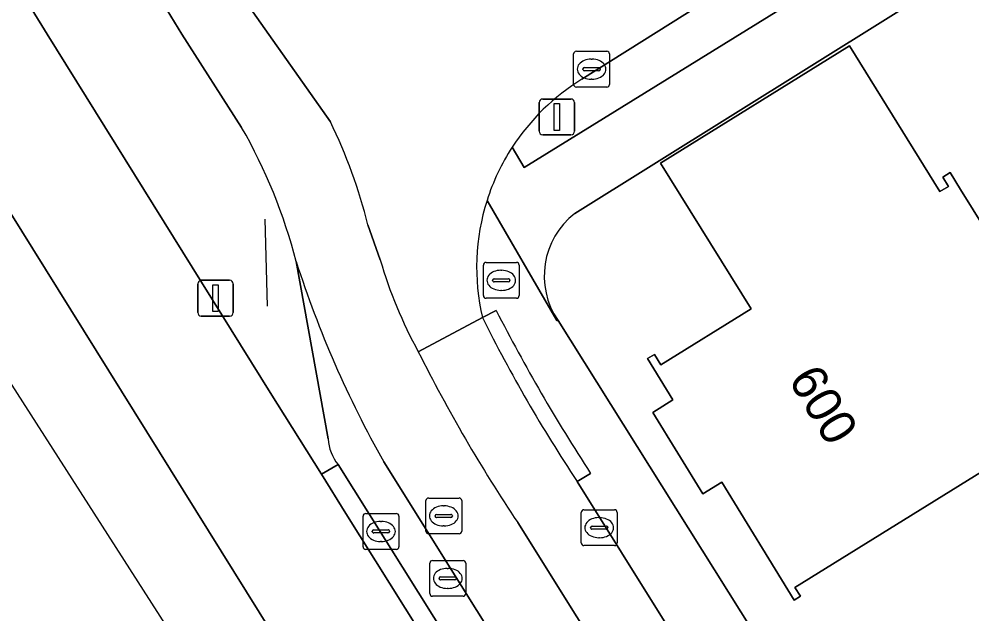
# Model space of a CAD drawing. Extents: x 159352 to 160617, y 385888 to 387323.
# Drawn here: x 159539.12 to 159565.71, y 386080.07 to 386096.68 of the extents above; entities that cross this region are included whole.
import ezdxf

# ---------------------------------------------------------------- set-up
doc = ezdxf.new("R2010")
doc.units = 0
for name, color, linetype in [('IMGEO_Berm_groen', 7, 'Continuous'), ('IMGEO_Brandkraan', 7, 'Continuous'), ('IMGEO_Erf', 7, 'Continuous'), ('IMGEO_Fietspad_gesloten', 7, 'Continuous'), ('IMGEO_Groenvoorziening', 7, 'Continuous'), ('IMGEO_Hek', 7, 'Continuous'), ('IMGEO_Kolk', 7, 'Continuous'), ('IMGEO_Lichtmast', 7, 'Continuous'), ('IMGEO_Pand', 7, 'Continuous'), ('IMGEO_Pand_nummerreeks', 7, 'Continuous'), ('IMGEO_Parkeervlak_open', 7, 'Continuous'), ('IMGEO_Rijbaan_lokaal_open', 7, 'Continuous'), ('IMGEO_Rijbaan_regionaal_gesloten', 7, 'Continuous'), ('IMGEO_Rioolput', 7, 'Continuous'), ('IMGEO_Verkeerseiland_open', 7, 'Continuous'), ('IMGEO_Voetpad_open', 7, 'Continuous')]:
    doc.layers.add(name, color=color, linetype=linetype)

msp = doc.modelspace()

# ---------------------------------------------------------------- linework, layer by layer
at = {"layer": 'IMGEO_Berm_groen'}
for points in [[(159486.623, 386181.834), (159500, 386160.345), (159500.36, 386159.767), (159508.686, 386146.315), (159510.41, 386143.562), (159519.207, 386129.517), (159536.038, 386102.53), (159539.905, 386096.263), (159546.132, 386086.251), (159547.558, 386083.97), (159548.024, 386084.243)], [(159545.332, 386093.656), (159543.667, 386096.259), (159543.051, 386097.27), (159540.136, 386102.059), (159529.62, 386119.165), (159516.297, 386140.507), (159513.312, 386145.273), (159504.636, 386159.124)], [(159547.746, 386084.959), (159546.856, 386089.91)]]:
    msp.add_lwpolyline(points, dxfattribs=at)
for centre, radius, start, end in [((159532.226, 386086.141), 15.108, 14.4465, 29.8298), ((159549, 386085.034), 1.256, 183.4117, 219.0275)]:
    msp.add_arc(centre, radius, start, end, dxfattribs=at)
at = {"layer": 'IMGEO_Brandkraan'}
for p, q in [((159552.077, 386088.96), (159552.077, 386089.812)), ((159552.152, 386089.886), (159553.004, 386089.886)), ((159553.078, 386089.812), (159553.078, 386088.96)), ((159552.379, 386089.429), (159552.777, 386089.429)), ((159552.565, 386089.666), (159552.59, 386089.666)), ((159552.336, 386089.38), (159552.336, 386089.392)), ((159552.774, 386089.343), (159552.376, 386089.343)), ((159552.82, 386089.392), (159552.82, 386089.38)), ((159552.588, 386089.106), (159552.563, 386089.106)), ((159553.004, 386088.886), (159552.152, 386088.886))]:
    msp.add_line(p, q, dxfattribs=at)
for points in [[(159552.077, 386088.96), (159552.077, 386089.812)], [(159552.152, 386089.886), (159553.004, 386089.886)], [(159553.078, 386089.812), (159553.078, 386088.96)], [(159553.004, 386088.886), (159552.152, 386088.886)]]:
    msp.add_lwpolyline(points, dxfattribs=at)
for centre, radius, start, end in [((159552.154, 386089.81), 0.0765, 91.552, 178.448), ((159552.154, 386089.81), 0.0765, 91.552, 178.448), ((159553.002, 386089.81), 0.0765, 1.552, 88.448), ((159553.002, 386089.81), 0.0765, 1.552, 88.448), ((159552.376, 386089.389), 0.0403, 85.8775, 175.7526), ((159552.781, 386089.391), 0.0386, 1.7309, 96.639), ((159552.373, 386089.379), 0.0366, 178.938, 274.7102), ((159552.777, 386089.386), 0.043, 264.8664, 352.4533), ((159552.154, 386088.962), 0.0765, 181.552, 268.448), ((159552.154, 386088.962), 0.0765, 181.552, 268.448), ((159553.002, 386088.962), 0.0765, 271.552, 358.448), ((159553.002, 386088.962), 0.0765, 271.552, 358.448)]:
    msp.add_arc(centre, radius, start, end, dxfattribs=at)
for centre, major_axis, ratio, start_param, end_param in [((159552.564, 386089.386), (-0.387, 0.002), 0.722429, 4.712389, 7.853982), ((159552.589, 386089.386), (-0.39, 0.002), 0.717154, 1.570796, 4.712389)]:
    msp.add_ellipse(centre, major_axis=major_axis, ratio=ratio, start_param=start_param, end_param=end_param, dxfattribs=at)
at = {"layer": 'IMGEO_Erf'}
for points in [[(159614.607, 386128.752), (159587.619, 386111.878), (159554.627, 386091.25)], [(159566.444, 386084.33), (159560.772, 386080.81), (159560.923, 386080.563), (159560.753, 386080.458), (159558.735, 386083.748), (159558.202, 386083.421), (159556.805, 386085.699), (159557.369, 386086.045), (159556.661, 386087.199), (159556.852, 386087.316), (159557.03, 386087.026), (159559.553, 386088.593), (159557.025, 386092.662), (159562.291, 386095.934), (159564.819, 386091.865), (159565.053, 386092.01), (159564.896, 386092.263), (159565.104, 386092.394), (159565.396, 386091.924), (159567.513, 386088.515)], [(159554.162, 386088.263), (159585.478, 386038.285), (159618.566, 385984.984), (159617.942, 385984.608), (159619.588, 385981.954), (159622.47, 385977.308), (159627.126, 385969.959), (159627.843, 385970.4), (159643.051, 385946.005), (159667.875, 385907.187)]]:
    msp.add_lwpolyline(points, dxfattribs=at)
msp.add_arc((159555.977, 386089.51), 2.202, 127.8058, 214.4972, dxfattribs=at)
at = {"layer": 'IMGEO_Fietspad_gesloten'}
for points in [[(159547.808, 386093.816), (159544.867, 386098), (159544.684, 386098.275), (159543.051, 386097.27), (159543.667, 386096.259), (159545.332, 386093.656)], [(159549.202, 386089.959), (159548.858, 386090.933)], [(159549.298, 386084.317), (159635.649, 385946.19), (159637.558, 385947.4), (159553.037, 386082.621)]]:
    msp.add_lwpolyline(points, dxfattribs=at)
for centre, radius, start, end in [((159534.132, 386087.202), 15.192, 14.2159, 25.8078), ((159532.226, 386086.141), 15.108, 14.4465, 29.8298), ((159561.343, 386093.479), 12.641, 196.1687, 208.7757), ((159575.507, 386099.09), 30.086, 197.7657, 209.4081), ((159589.601, 386107.064), 43.982, 206.5663, 213.7628)]:
    msp.add_arc(centre, radius, start, end, dxfattribs=at)
at = {"layer": 'IMGEO_Groenvoorziening'}
for points in [[(159552.883, 386093.105), (159553.215, 386092.54), (159575.185, 386106.122), (159574.455, 386107.294)], [(159574.455, 386107.294), (159563.923, 386100.723), (159554.83, 386095)]]:
    msp.add_lwpolyline(points, dxfattribs=at)
msp.add_arc((159558.056, 386089.737), 6.173, 121.5114, 146.9378, dxfattribs=at)
at = {"layer": 'IMGEO_Hek'}
msp.add_lwpolyline([(159546.055, 386088.662), (159545.993, 386091.094)], dxfattribs=at)
at = {"layer": 'IMGEO_Kolk'}
for p, q in [((159554.597, 386094.856), (159554.597, 386095.708)), ((159554.672, 386095.782), (159555.524, 386095.782)), ((159555.085, 386095.562), (159555.11, 386095.562)), ((159555.598, 386095.708), (159555.598, 386094.856)), ((159554.856, 386095.276), (159554.856, 386095.288)), ((159554.899, 386095.325), (159555.297, 386095.325)), ((159555.34, 386095.288), (159555.34, 386095.276)), ((159555.294, 386095.239), (159554.896, 386095.239)), ((159555.524, 386094.782), (159554.672, 386094.782)), ((159555.108, 386095.002), (159555.083, 386095.002)), ((159548.72, 386081.948), (159548.72, 386082.8)), ((159548.795, 386082.874), (159549.647, 386082.874)), ((159549.721, 386082.8), (159549.721, 386081.948)), ((159554.81, 386082.054), (159554.81, 386082.906)), ((159554.885, 386082.98), (159555.737, 386082.98)), ((159555.811, 386082.906), (159555.811, 386082.054)), ((159549.208, 386082.654), (159549.233, 386082.654)), ((159555.112, 386082.523), (159555.51, 386082.523)), ((159555.298, 386082.76), (159555.323, 386082.76)), ((159548.979, 386082.368), (159548.979, 386082.38)), ((159549.417, 386082.331), (159549.019, 386082.331)), ((159549.022, 386082.417), (159549.42, 386082.417)), ((159549.463, 386082.38), (159549.463, 386082.368)), ((159555.069, 386082.474), (159555.069, 386082.486)), ((159555.507, 386082.437), (159555.109, 386082.437)), ((159555.553, 386082.486), (159555.553, 386082.474)), ((159549.231, 386082.094), (159549.206, 386082.094)), ((159555.737, 386081.98), (159554.885, 386081.98)), ((159555.321, 386082.2), (159555.296, 386082.2)), ((159549.647, 386081.874), (159548.795, 386081.874))]:
    msp.add_line(p, q, dxfattribs=at)
for points in [[(159554.597, 386094.856), (159554.597, 386095.708)], [(159554.672, 386095.782), (159555.524, 386095.782)], [(159555.598, 386095.708), (159555.598, 386094.856)], [(159555.524, 386094.782), (159554.672, 386094.782)], [(159548.72, 386081.948), (159548.72, 386082.8)], [(159548.795, 386082.874), (159549.647, 386082.874)], [(159549.721, 386082.8), (159549.721, 386081.948)], [(159554.81, 386082.054), (159554.81, 386082.906)], [(159554.885, 386082.98), (159555.737, 386082.98)], [(159555.811, 386082.906), (159555.811, 386082.054)], [(159555.737, 386081.98), (159554.885, 386081.98)], [(159549.647, 386081.874), (159548.795, 386081.874)]]:
    msp.add_lwpolyline(points, dxfattribs=at)
for centre, radius, start, end in [((159554.674, 386095.706), 0.0765, 91.552, 178.448), ((159554.674, 386095.706), 0.0765, 91.552, 178.448), ((159555.522, 386095.706), 0.0765, 1.552, 88.448), ((159555.522, 386095.706), 0.0765, 1.552, 88.448), ((159554.896, 386095.285), 0.0403, 85.8775, 175.7526), ((159554.893, 386095.275), 0.0366, 178.938, 274.7102), ((159555.297, 386095.282), 0.043, 264.8664, 352.4533), ((159555.301, 386095.287), 0.0386, 1.7309, 96.639), ((159554.674, 386094.858), 0.0765, 181.552, 268.448), ((159554.674, 386094.858), 0.0765, 181.552, 268.448), ((159555.522, 386094.858), 0.0765, 271.552, 358.448), ((159555.522, 386094.858), 0.0765, 271.552, 358.448), ((159548.797, 386082.798), 0.0765, 91.552, 178.448), ((159548.797, 386082.798), 0.0765, 91.552, 178.448), ((159549.645, 386082.798), 0.0765, 1.552, 88.448), ((159549.645, 386082.798), 0.0765, 1.552, 88.448), ((159554.887, 386082.904), 0.0765, 91.552, 178.448), ((159554.887, 386082.904), 0.0765, 91.552, 178.448), ((159555.735, 386082.904), 0.0765, 1.552, 88.448), ((159555.735, 386082.904), 0.0765, 1.552, 88.448), ((159555.109, 386082.483), 0.0403, 85.8775, 175.7526), ((159555.514, 386082.485), 0.0386, 1.7309, 96.639), ((159549.019, 386082.377), 0.0403, 85.8775, 175.7526), ((159549.016, 386082.367), 0.0366, 178.938, 274.7102), ((159549.42, 386082.374), 0.043, 264.8664, 352.4533), ((159549.424, 386082.379), 0.0386, 1.7309, 96.639), ((159555.106, 386082.473), 0.0366, 178.938, 274.7102), ((159555.51, 386082.48), 0.043, 264.8664, 352.4533), ((159554.887, 386082.056), 0.0765, 181.552, 268.448), ((159554.887, 386082.056), 0.0765, 181.552, 268.448), ((159555.735, 386082.056), 0.0765, 271.552, 358.448), ((159555.735, 386082.056), 0.0765, 271.552, 358.448), ((159548.797, 386081.95), 0.0765, 181.552, 268.448), ((159548.797, 386081.95), 0.0765, 181.552, 268.448), ((159549.645, 386081.95), 0.0765, 271.552, 358.448), ((159549.645, 386081.95), 0.0765, 271.552, 358.448)]:
    msp.add_arc(centre, radius, start, end, dxfattribs=at)
for centre, major_axis, ratio, start_param, end_param in [((159555.084, 386095.282), (-0.387, 0.002), 0.722429, 4.712389, 7.853982), ((159555.109, 386095.282), (-0.39, 0.002), 0.717154, 1.570796, 4.712389), ((159549.207, 386082.374), (-0.387, 0.002), 0.722429, 4.712389, 7.853982), ((159549.232, 386082.374), (-0.39, 0.002), 0.717154, 1.570796, 4.712389), ((159555.297, 386082.48), (-0.387, 0.002), 0.722429, 4.712389, 7.853982), ((159555.322, 386082.48), (-0.39, 0.002), 0.717154, 1.570796, 4.712389)]:
    msp.add_ellipse(centre, major_axis=major_axis, ratio=ratio, start_param=start_param, end_param=end_param, dxfattribs=at)
at = {"layer": 'IMGEO_Lichtmast'}
for p, q in [((159553.633, 386093.549), (159553.633, 386094.349)), ((159553.633, 386094.349), (159553.633, 386093.549)), ((159553.733, 386094.449), (159554.523, 386094.449)), ((159554.523, 386094.449), (159553.733, 386094.449)), ((159554.623, 386094.349), (159554.623, 386093.549)), ((159554.623, 386093.549), (159554.623, 386094.349)), ((159554.523, 386093.449), (159553.733, 386093.449)), ((159553.733, 386093.449), (159554.523, 386093.449)), ((159544.108, 386088.487), (159544.108, 386089.287)), ((159544.108, 386089.287), (159544.108, 386088.487)), ((159544.208, 386089.387), (159544.998, 386089.387)), ((159544.998, 386089.387), (159544.208, 386089.387)), ((159545.098, 386089.287), (159545.098, 386088.487)), ((159545.098, 386088.487), (159545.098, 386089.287)), ((159544.998, 386088.387), (159544.208, 386088.387)), ((159544.208, 386088.387), (159544.998, 386088.387))]:
    msp.add_line(p, q, dxfattribs=at)
for points in [[(159554.053, 386094.324), (159554.203, 386094.324), (159554.203, 386093.574), (159554.053, 386093.574), (159554.053, 386094.324)], [(159544.528, 386089.262), (159544.678, 386089.262), (159544.678, 386088.512), (159544.528, 386088.512), (159544.528, 386089.262)]]:
    msp.add_lwpolyline(points, dxfattribs=at)
for centre, start, end in [((159553.733, 386094.349), 90, 180), ((159553.733, 386094.349), 90, 180), ((159554.523, 386094.349), 0, 90), ((159554.523, 386094.349), 360, 90), ((159553.733, 386093.549), 180, 270), ((159553.733, 386093.549), 180, 270), ((159554.523, 386093.549), 270, 0), ((159554.523, 386093.549), 270, 0), ((159544.208, 386089.287), 90, 180), ((159544.208, 386089.287), 90, 180), ((159544.998, 386089.287), 0, 90), ((159544.998, 386089.287), 360, 90), ((159544.208, 386088.487), 180, 270), ((159544.208, 386088.487), 180, 270), ((159544.998, 386088.487), 270, 0), ((159544.998, 386088.487), 270, 0)]:
    msp.add_arc(centre, 0.1, start, end, dxfattribs=at)
at = {"layer": 'IMGEO_Pand'}
msp.add_lwpolyline([(159567.513, 386088.515), (159565.396, 386091.924), (159565.104, 386092.394), (159564.896, 386092.263), (159565.053, 386092.01), (159564.819, 386091.865), (159562.291, 386095.934), (159557.025, 386092.662), (159559.553, 386088.593), (159557.03, 386087.026), (159556.852, 386087.316), (159556.661, 386087.199), (159557.369, 386086.045), (159556.805, 386085.699), (159558.202, 386083.421), (159558.735, 386083.748), (159560.753, 386080.458), (159560.923, 386080.563), (159560.772, 386080.81), (159566.444, 386084.33)], dxfattribs=at)
at = {"layer": 'IMGEO_Parkeervlak_open'}
for points in [[(159552.05, 386088.344), (159550.263, 386087.394)], [(159553.037, 386082.621), (159637.558, 385947.4), (159639.236, 385948.464), (159630.226, 385962.926), (159625.843, 385969.962), (159621.203, 385977.388), (159616.416, 385985.05), (159609.875, 385995.486), (159604.685, 386003.784), (159590.891, 386025.892), (159582.937, 386038.673), (159576.24, 386049.358), (159570.238, 386058.909), (159562.403, 386071.432), (159558.405, 386077.818), (159554.692, 386083.769)]]:
    msp.add_lwpolyline(points, dxfattribs=at)
for centre, radius, start, end in [((159591.756, 386108.223), 44.404, 206.5954, 213.4163), ((159589.601, 386107.064), 43.982, 206.5663, 213.7628)]:
    msp.add_arc(centre, radius, start, end, dxfattribs=at)
at = {"layer": 'IMGEO_Rijbaan_lokaal_open'}
for points in [[(159554.83, 386095), (159563.923, 386100.723), (159574.455, 386107.294), (159574.766, 386107.488), (159586.005, 386114.499)], [(159544.867, 386098), (159547.808, 386093.816)], [(159548.858, 386090.933), (159549.202, 386089.959)], [(159546.856, 386089.91), (159547.746, 386084.959)], [(159550.263, 386087.394), (159552.05, 386088.344)], [(159548.024, 386084.243), (159604.869, 385993.474), (159634.712, 385945.597), (159635.649, 385946.19), (159549.298, 386084.317)]]:
    msp.add_lwpolyline(points, dxfattribs=at)
for centre, radius, start, end in [((159558.056, 386089.737), 6.173, 121.5114, 146.9378), ((159534.132, 386087.202), 15.192, 14.2159, 25.8078), ((159558.042, 386089.755), 6.151, 147.0027, 162.3613), ((159558.044, 386089.746), 6.155, 162.2864, 193.1673), ((159561.343, 386093.479), 12.641, 196.1687, 208.7757), ((159575.507, 386099.09), 30.086, 197.7657, 209.4081), ((159549, 386085.034), 1.256, 183.4117, 219.0275)]:
    msp.add_arc(centre, radius, start, end, dxfattribs=at)
at = {"layer": 'IMGEO_Rijbaan_regionaal_gesloten'}
msp.add_lwpolyline([(159652.492, 385906.392), (159652.523, 385906.422), (159653.615, 385907.472), (159652.932, 385908.561), (159615.623, 385967.986), (159537.421, 386093.594), (159507.222, 386141.683), (159505.134, 386140.452), (159527.114, 386104.888), (159584.913, 386014.622), (159618.354, 385959.776)], close=True, dxfattribs=at)
for points in [[(159507.222, 386141.683), (159537.421, 386093.594), (159615.623, 385967.986), (159652.932, 385908.561)], [(159640.297, 385935.554), (159629.558, 385952.69), (159623.025, 385963.202), (159615.796, 385974.815), (159608.349, 385986.889), (159600.163, 386000), (159593.007, 386011.43), (159585.48, 386023.515), (159578.984, 386033.798), (159572.767, 386043.649), (159565.905, 386054.733), (159558.289, 386066.899), (159551.941, 386076.961), (159548.244, 386082.873), (159547.558, 386083.97), (159546.132, 386086.251), (159539.905, 386096.263), (159536.038, 386102.53), (159519.207, 386129.517)]]:
    msp.add_lwpolyline(points, dxfattribs=at)
at = {"layer": 'IMGEO_Rioolput'}
for p, q in [((159550.548, 386083.308), (159551.4, 386083.308)), ((159550.473, 386082.382), (159550.473, 386083.234)), ((159550.961, 386083.088), (159550.986, 386083.088)), ((159551.474, 386083.234), (159551.474, 386082.382)), ((159550.732, 386082.802), (159550.732, 386082.814)), ((159550.775, 386082.851), (159551.173, 386082.851)), ((159551.216, 386082.814), (159551.216, 386082.802)), ((159551.17, 386082.765), (159550.772, 386082.765)), ((159550.984, 386082.528), (159550.959, 386082.528)), ((159551.4, 386082.308), (159550.548, 386082.308)), ((159550.584, 386080.638), (159550.584, 386081.49)), ((159550.659, 386081.564), (159551.511, 386081.564)), ((159551.585, 386081.49), (159551.585, 386080.638)), ((159551.072, 386081.344), (159551.097, 386081.344)), ((159550.843, 386081.058), (159550.843, 386081.07)), ((159551.281, 386081.021), (159550.883, 386081.021)), ((159550.886, 386081.107), (159551.284, 386081.107)), ((159551.327, 386081.07), (159551.327, 386081.058)), ((159551.095, 386080.784), (159551.07, 386080.784)), ((159551.511, 386080.564), (159550.659, 386080.564))]:
    msp.add_line(p, q, dxfattribs=at)
for points in [[(159550.548, 386083.308), (159551.4, 386083.308)], [(159550.473, 386082.382), (159550.473, 386083.234)], [(159551.474, 386083.234), (159551.474, 386082.382)], [(159551.4, 386082.308), (159550.548, 386082.308)], [(159550.584, 386080.638), (159550.584, 386081.49)], [(159550.659, 386081.564), (159551.511, 386081.564)], [(159551.585, 386081.49), (159551.585, 386080.638)], [(159551.511, 386080.564), (159550.659, 386080.564)]]:
    msp.add_lwpolyline(points, dxfattribs=at)
for centre, radius, start, end in [((159550.55, 386083.232), 0.0765, 91.552, 178.448), ((159550.55, 386083.232), 0.0765, 91.552, 178.448), ((159551.398, 386083.232), 0.0765, 1.552, 88.448), ((159551.398, 386083.232), 0.0765, 1.552, 88.448), ((159550.772, 386082.811), 0.0403, 85.8775, 175.7526), ((159550.769, 386082.801), 0.0366, 178.938, 274.7102), ((159551.173, 386082.808), 0.043, 264.8664, 352.4533), ((159551.177, 386082.813), 0.0386, 1.7309, 96.639), ((159550.55, 386082.384), 0.0765, 181.552, 268.448), ((159550.55, 386082.384), 0.0765, 181.552, 268.448), ((159551.398, 386082.384), 0.0765, 271.552, 358.448), ((159551.398, 386082.384), 0.0765, 271.552, 358.448), ((159550.661, 386081.488), 0.0765, 91.552, 178.448), ((159550.661, 386081.488), 0.0765, 91.552, 178.448), ((159551.509, 386081.488), 0.0765, 1.552, 88.448), ((159551.509, 386081.488), 0.0765, 1.552, 88.448), ((159550.883, 386081.067), 0.0403, 85.8775, 175.7526), ((159550.88, 386081.057), 0.0366, 178.938, 274.7102), ((159551.284, 386081.064), 0.043, 264.8664, 352.4533), ((159551.288, 386081.069), 0.0386, 1.7309, 96.639), ((159550.661, 386080.64), 0.0765, 181.552, 268.448), ((159550.661, 386080.64), 0.0765, 181.552, 268.448), ((159551.509, 386080.64), 0.0765, 271.552, 358.448), ((159551.509, 386080.64), 0.0765, 271.552, 358.448)]:
    msp.add_arc(centre, radius, start, end, dxfattribs=at)
for centre, major_axis, ratio, start_param, end_param in [((159550.96, 386082.808), (-0.387, 0.002), 0.722429, 4.712389, 7.853982), ((159550.985, 386082.808), (-0.39, 0.002), 0.717154, 1.570796, 4.712389), ((159551.071, 386081.064), (-0.387, 0.002), 0.722429, 4.712389, 7.853982), ((159551.096, 386081.064), (-0.39, 0.002), 0.717154, 1.570796, 4.712389)]:
    msp.add_ellipse(centre, major_axis=major_axis, ratio=ratio, start_param=start_param, end_param=end_param, dxfattribs=at)
at = {"layer": 'IMGEO_Verkeerseiland_open'}
msp.add_lwpolyline([(159636.56, 385942.601), (159634.712, 385945.597), (159604.869, 385993.474), (159548.024, 386084.243), (159547.558, 386083.97), (159548.244, 386082.873), (159551.941, 386076.961), (159558.289, 386066.899), (159565.905, 386054.733), (159572.767, 386043.649), (159578.984, 386033.798), (159585.48, 386023.515), (159593.007, 386011.43), (159600.163, 386000), (159608.349, 385986.889), (159615.796, 385974.815), (159623.025, 385963.202), (159629.558, 385952.69), (159640.297, 385935.554), (159640.702, 385935.677), (159640.678, 385936.038), (159639.617, 385937.742)], close=True, dxfattribs=at)
at = {"layer": 'IMGEO_Voetpad_open'}
for points in [[(159612.156, 386130.821), (159610.034, 386129.54), (159609.613, 386129.277), (159610.295, 386128.213), (159586.766, 386113.506), (159586.1, 386114.559), (159586.005, 386114.499), (159586.555, 386113.617), (159575.316, 386106.606), (159574.766, 386107.488), (159574.455, 386107.294), (159575.185, 386106.122), (159553.215, 386092.54), (159552.883, 386093.105)], [(159554.627, 386091.25), (159587.619, 386111.878)], [(159554.162, 386088.263), (159554.126, 386088.263), (159552.18, 386091.619)], [(159552.18, 386091.619), (159554.126, 386088.263), (159554.162, 386088.263)], [(159552.05, 386088.344), (159552.438, 386088.544)], [(159552.438, 386088.544), (159552.05, 386088.344)], [(159670.979, 385902.725), (159667.875, 385907.187), (159643.051, 385946.005), (159627.843, 385970.4), (159627.126, 385969.959), (159622.47, 385977.308), (159619.588, 385981.954), (159617.942, 385984.608), (159618.566, 385984.984), (159585.478, 386038.285), (159554.162, 386088.263)], [(159555.07, 386083.994), (159554.692, 386083.769), (159558.405, 386077.818), (159558.79, 386078.042), (159562.804, 386071.646), (159562.403, 386071.432), (159570.238, 386058.909), (159570.624, 386059.15), (159576.621, 386049.605), (159576.24, 386049.358), (159582.937, 386038.673), (159583.304, 386038.908), (159591.276, 386026.132), (159590.891, 386025.892), (159604.685, 386003.784), (159605.064, 386004.017), (159610.262, 385995.726), (159609.875, 385995.486), (159616.416, 385985.05)], [(159554.692, 386083.769), (159555.07, 386083.994)]]:
    msp.add_lwpolyline(points, dxfattribs=at)
for centre, radius, start, end in [((159558.042, 386089.755), 6.151, 147.0027, 162.3613), ((159558.044, 386089.746), 6.155, 162.2864, 193.1673), ((159555.977, 386089.51), 2.202, 127.8058, 214.4972), ((159596.763, 386111.148), 49.756, 207.0199, 213.0756), ((159596.763, 386111.148), 49.756, 207.0199, 213.0756), ((159591.756, 386108.223), 44.404, 206.5954, 213.4163)]:
    msp.add_arc(centre, radius, start, end, dxfattribs=at)

# ---------------------------------------------------------------- texts
at = {"layer": 'IMGEO_Pand_nummerreeks'}
msp.add_text('600', height=1, rotation=301.0438, dxfattribs=at).set_placement((159560.569, 386086.616))

doc.saveas('drawing.dxf')
